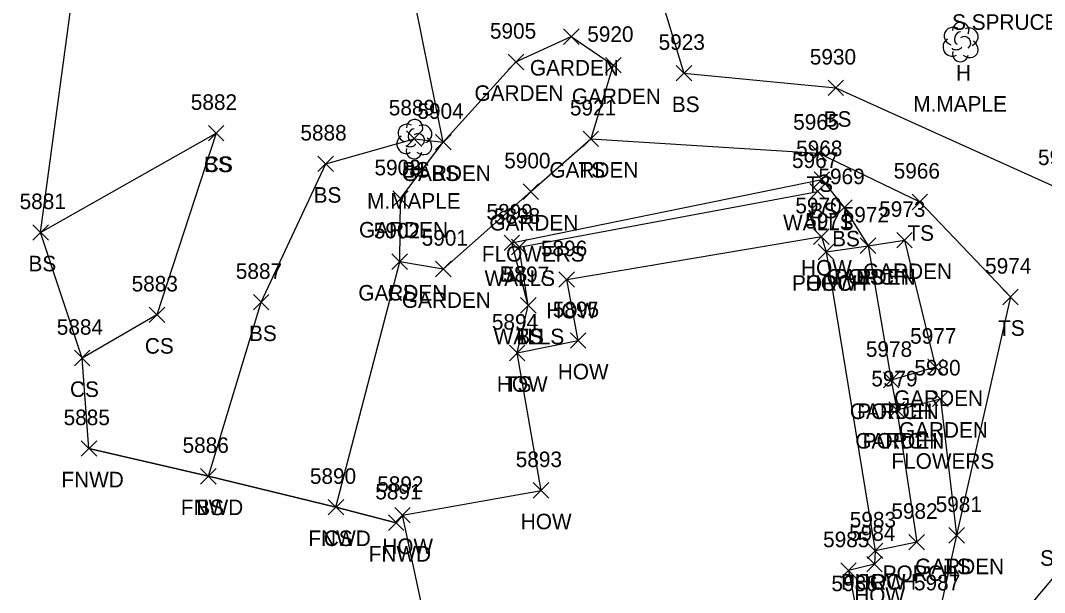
# Model space of a CAD drawing. Extents: x 1472233 to 1475777, y 540726 to 543442.
# Drawn here: x 1472259.4 to 1472391.2, y 541793.6 to 541867.2 of the extents above; entities that cross this region are included whole.
import ezdxf

# ---------------------------------------------------------------- set-up
doc = ezdxf.new("R2010")
doc.units = 0
for name, color, linetype in [('L_A', 7, 'Continuous'), ('L_C', 7, 'Continuous'), ('L_I', 7, 'Continuous'), ('L_TIC', 7, 'Continuous'), ('LAPB', 7, 'Continuous'), ('LBC', 7, 'Continuous'), ('LBF', 7, 'Continuous'), ('LELB', 7, 'Continuous'), ('LFNC', 7, 'Continuous'), ('LSOGP', 7, 'Continuous'), ('LTD', 7, 'Continuous'), ('LWS', 7, 'Continuous')]:
    doc.layers.add(name, color=color, linetype=linetype)

msp = doc.modelspace()

# ---------------------------------------------------------------- linework, layer by layer
at = {"layer": 'L_TIC'}
for points in [[(1472329.29, 541864.13), (1472331.29, 541866.13)], [(1472331.29, 541864.13), (1472329.29, 541866.13)], [(1472322.16, 541860.87), (1472324.16, 541862.87)], [(1472324.16, 541860.87), (1472322.16, 541862.87)], [(1472334.69, 541860.46), (1472336.69, 541862.46)], [(1472336.69, 541860.46), (1472334.69, 541862.46)], [(1472343.78, 541859.43), (1472345.78, 541861.43)], [(1472345.78, 541859.43), (1472343.78, 541861.43)], [(1472363.31, 541857.54), (1472365.31, 541859.54)], [(1472365.31, 541857.54), (1472363.31, 541859.54)], [(1472283.6, 541851.71), (1472285.6, 541853.71)], [(1472285.6, 541851.71), (1472283.6, 541853.71)], [(1472283.6, 541851.71), (1472285.6, 541853.71)], [(1472285.6, 541851.71), (1472283.6, 541853.71)], [(1472309.08, 541851), (1472311.08, 541853)], [(1472311.08, 541851), (1472309.08, 541853)], [(1472312.82, 541850.56), (1472314.82, 541852.56)], [(1472314.82, 541850.56), (1472312.82, 541852.56)], [(1472312.82, 541850.56), (1472314.82, 541852.56)], [(1472314.82, 541850.56), (1472312.82, 541852.56)], [(1472331.8, 541850.99), (1472333.8, 541852.99)], [(1472333.8, 541850.99), (1472331.8, 541852.99)], [(1472331.8, 541850.99), (1472333.8, 541852.99)], [(1472333.8, 541850.99), (1472331.8, 541852.99)], [(1472331.8, 541850.99), (1472333.8, 541852.99)], [(1472333.8, 541850.99), (1472331.8, 541852.99)], [(1472361.13, 541849.16), (1472363.13, 541851.16)], [(1472363.13, 541849.16), (1472361.13, 541851.16)], [(1472297.7, 541847.77), (1472299.7, 541849.77)], [(1472299.7, 541847.77), (1472297.7, 541849.77)], [(1472361.52, 541845.76), (1472363.52, 541847.76)], [(1472363.52, 541845.76), (1472361.52, 541847.76)], [(1472307.31, 541843.29), (1472309.31, 541845.29)], [(1472309.31, 541843.29), (1472307.31, 541845.29)], [(1472324.08, 541844.19), (1472326.08, 541846.19)], [(1472326.08, 541844.19), (1472324.08, 541846.19)], [(1472324.08, 541844.19), (1472326.08, 541846.19)], [(1472326.08, 541844.19), (1472324.08, 541846.19)], [(1472360.99, 541844.23), (1472362.99, 541846.23)], [(1472362.99, 541844.23), (1472360.99, 541846.23)], [(1472364.4, 541842.15), (1472366.4, 541844.15)], [(1472366.4, 541842.15), (1472364.4, 541844.15)], [(1472374.12, 541842.87), (1472376.12, 541844.87)], [(1472376.12, 541842.87), (1472374.12, 541844.87)], [(1472261.02, 541838.94), (1472263.02, 541840.94)], [(1472263.02, 541838.94), (1472261.02, 541840.94)], [(1472361.46, 541838.4), (1472363.46, 541840.4)], [(1472363.46, 541838.4), (1472361.46, 541840.4)], [(1472372.15, 541837.95), (1472374.15, 541839.95)], [(1472374.15, 541837.95), (1472372.15, 541839.95)], [(1472321.64, 541837.6), (1472323.64, 541839.6)], [(1472323.64, 541837.6), (1472321.64, 541839.6)], [(1472322.59, 541837.06), (1472324.59, 541839.06)], [(1472324.59, 541837.06), (1472322.59, 541839.06)], [(1472367.46, 541837.23), (1472369.46, 541839.23)], [(1472369.46, 541837.23), (1472367.46, 541839.23)], [(1472367.46, 541837.23), (1472369.46, 541839.23)], [(1472369.46, 541837.23), (1472367.46, 541839.23)], [(1472367.46, 541837.23), (1472369.46, 541839.23)], [(1472369.46, 541837.23), (1472367.46, 541839.23)], [(1472362.06, 541836.44), (1472364.06, 541838.44)], [(1472364.06, 541836.44), (1472362.06, 541838.44)], [(1472362.06, 541836.44), (1472364.06, 541838.44)], [(1472364.06, 541836.44), (1472362.06, 541838.44)], [(1472307.22, 541835.18), (1472309.22, 541837.18)], [(1472309.22, 541835.18), (1472307.22, 541837.18)], [(1472307.22, 541835.18), (1472309.22, 541837.18)], [(1472309.22, 541835.18), (1472307.22, 541837.18)], [(1472312.82, 541834.24), (1472314.82, 541836.24)], [(1472314.82, 541834.24), (1472312.82, 541836.24)], [(1472328.7, 541832.89), (1472330.7, 541834.89)], [(1472330.7, 541832.89), (1472328.7, 541834.89)], [(1472385.78, 541830.64), (1472387.78, 541832.64)], [(1472387.78, 541830.64), (1472385.78, 541832.64)], [(1472289.39, 541829.97), (1472291.39, 541831.97)], [(1472291.39, 541829.97), (1472289.39, 541831.97)], [(1472323.76, 541829.56), (1472325.76, 541831.56)], [(1472325.76, 541829.56), (1472323.76, 541831.56)], [(1472323.76, 541829.56), (1472325.76, 541831.56)], [(1472325.76, 541829.56), (1472323.76, 541831.56)], [(1472323.76, 541829.56), (1472325.76, 541831.56)], [(1472325.76, 541829.56), (1472323.76, 541831.56)], [(1472275.99, 541828.35), (1472277.99, 541830.35)], [(1472277.99, 541828.35), (1472275.99, 541830.35)], [(1472330.17, 541825.04), (1472332.17, 541827.04)], [(1472332.17, 541825.04), (1472330.17, 541827.04)], [(1472322.33, 541823.44), (1472324.33, 541825.44)], [(1472324.33, 541823.44), (1472322.33, 541825.44)], [(1472322.33, 541823.44), (1472324.33, 541825.44)], [(1472324.33, 541823.44), (1472322.33, 541825.44)], [(1472266.36, 541822.78), (1472268.36, 541824.78)], [(1472268.36, 541822.78), (1472266.36, 541824.78)], [(1472376.14, 541821.63), (1472378.14, 541823.63)], [(1472378.14, 541821.63), (1472376.14, 541823.63)], [(1472370.44, 541819.94), (1472372.44, 541821.94)], [(1472372.44, 541819.94), (1472370.44, 541821.94)], [(1472370.44, 541819.94), (1472372.44, 541821.94)], [(1472372.44, 541819.94), (1472370.44, 541821.94)], [(1472376.76, 541817.54), (1472378.76, 541819.54)], [(1472378.76, 541817.54), (1472376.76, 541819.54)], [(1472371.15, 541816.14), (1472373.15, 541818.14)], [(1472373.15, 541816.14), (1472371.15, 541818.14)], [(1472371.15, 541816.14), (1472373.15, 541818.14)], [(1472373.15, 541816.14), (1472371.15, 541818.14)], [(1472267.24, 541811.15), (1472269.24, 541813.15)], [(1472269.24, 541811.15), (1472267.24, 541813.15)], [(1472282.6, 541807.58), (1472284.6, 541809.58)], [(1472284.6, 541807.58), (1472282.6, 541809.58)], [(1472282.6, 541807.58), (1472284.6, 541809.58)], [(1472284.6, 541807.58), (1472282.6, 541809.58)], [(1472325.4, 541805.76), (1472327.4, 541807.76)], [(1472327.4, 541805.76), (1472325.4, 541807.76)], [(1472299.01, 541803.6), (1472301.01, 541805.6)], [(1472301.01, 541803.6), (1472299.01, 541805.6)], [(1472299.01, 541803.6), (1472301.01, 541805.6)], [(1472301.01, 541803.6), (1472299.01, 541805.6)], [(1472307.58, 541802.57), (1472309.58, 541804.57)], [(1472309.58, 541802.57), (1472307.58, 541804.57)], [(1472306.76, 541801.6), (1472308.76, 541803.6)], [(1472308.76, 541801.6), (1472306.76, 541803.6)], [(1472378.85, 541799.98), (1472380.85, 541801.98)], [(1472380.85, 541799.98), (1472378.85, 541801.98)], [(1472378.85, 541799.98), (1472380.85, 541801.98)], [(1472380.85, 541799.98), (1472378.85, 541801.98)], [(1472373.72, 541799.1), (1472375.72, 541801.1)], [(1472375.72, 541799.1), (1472373.72, 541801.1)], [(1472368.37, 541797.99), (1472370.37, 541799.99)], [(1472370.37, 541797.99), (1472368.37, 541799.99)], [(1472368.37, 541797.99), (1472370.37, 541799.99)], [(1472370.37, 541797.99), (1472368.37, 541799.99)], [(1472368.29, 541796.27), (1472370.29, 541798.27)], [(1472370.29, 541796.27), (1472368.29, 541798.27)], [(1472364.94, 541795.45), (1472366.94, 541797.45)], [(1472366.94, 541795.45), (1472364.94, 541797.45)], [(1472364.94, 541795.45), (1472366.94, 541797.45)], [(1472366.94, 541795.45), (1472364.94, 541797.45)]]:
    msp.add_lwpolyline(points, dxfattribs=at)
at = {"layer": 'LAPB'}
for points in [[(1472325.08, 541845.19), (1472313.82, 541835.24), (1472308.22, 541836.18), (1472308.31, 541844.29), (1472313.82, 541851.56), (1472323.16, 541861.87), (1472330.29, 541865.13), (1472335.69, 541861.46), (1472332.8, 541851.99)], [(1472325.08, 541845.19), (1472332.8, 541851.99)], [(1472368.46, 541838.23), (1472373.15, 541838.95), (1472377.14, 541822.63), (1472371.44, 541820.94)], [(1472372.15, 541817.14), (1472377.76, 541818.54), (1472379.85, 541800.98), (1472377.63, 541790.9), (1472370.44, 541783.48), (1472359.55, 541780.32), (1472351.63, 541774.43), (1472352.13, 541768.67), (1472357.13, 541764.64), (1472362.39, 541763.09), (1472366.61, 541755.49)]]:
    msp.add_lwpolyline(points, dxfattribs=at)
at = {"layer": 'LBC'}
msp.add_lwpolyline([(1472308.58, 541803.57), (1472326.4, 541806.76), (1472323.33, 541824.44), (1472331.17, 541826.04), (1472329.7, 541833.89), (1472362.46, 541839.4), (1472363.06, 541837.44), (1472369.37, 541798.99), (1472369.29, 541797.27), (1472365.94, 541796.45)], dxfattribs=at)
at = {"layer": 'LBF'}
for points in [[(1472363.06, 541837.44), (1472368.46, 541838.23), (1472371.44, 541820.94), (1472372.15, 541817.14), (1472374.72, 541800.1), (1472369.37, 541798.99)], [(1472365.94, 541796.45), (1472367.06, 541790.79), (1472346.23, 541787.05), (1472340.43, 541786.13), (1472338.94, 541785.78)]]:
    msp.add_lwpolyline(points, dxfattribs=at)
at = {"layer": 'LELB'}
for points in [[(1472340.41, 541874.83), (1472344.78, 541860.43), (1472364.31, 541858.54), (1472393.01, 541845.61), (1472400.41, 541826.82), (1472401.16, 541806.06)], [(1472283.6, 541808.58), (1472290.39, 541830.97), (1472298.7, 541848.77), (1472310.08, 541852), (1472313.82, 541851.56), (1472309.3, 541873.9)], [(1472262.02, 541839.94), (1472284.6, 541852.71)], [(1472284.6, 541852.71), (1472276.99, 541829.35), (1472267.36, 541823.78)], [(1472332.8, 541851.99), (1472362.13, 541850.16), (1472375.12, 541843.87), (1472386.78, 541831.64), (1472379.85, 541800.98)], [(1472324.76, 541830.56), (1472322.64, 541838.6), (1472362.52, 541846.76), (1472365.4, 541843.15), (1472368.46, 541838.23)], [(1472300.01, 541804.6), (1472308.22, 541836.18)], [(1472323.33, 541824.44), (1472324.76, 541830.56)], [(1472416.09, 541819.73), (1472401.16, 541806.06), (1472382.27, 541783.69), (1472367.78, 541772.81), (1472352.13, 541768.67)]]:
    msp.add_lwpolyline(points, dxfattribs=at)
at = {"layer": 'LFNC'}
msp.add_lwpolyline([(1472268.24, 541812.15), (1472283.6, 541808.58), (1472300.01, 541804.6), (1472307.76, 541802.6)], dxfattribs=at)
at = {"layer": 'LSOGP'}
msp.add_lwpolyline([(1472313.53, 541780.33), (1472308.58, 541803.57), (1472307.76, 541802.6), (1472300.01, 541804.6), (1472283.6, 541808.58), (1472268.24, 541812.15), (1472267.36, 541823.78), (1472262.02, 541839.94), (1472266.92, 541876.52), (1472281.94, 541900.48), (1472284.25, 541908.89), (1472297.47, 541919.99), (1472304.03, 541920.55), (1472310.58, 541921.11), (1472317.14, 541921.67), (1472324.94, 541927.35), (1472325.93, 541930.71), (1472367.22, 541932.19), (1472381.71, 541934.55), (1472393.27, 541941.1)], dxfattribs=at)
at = {"layer": 'LTD'}
for p, q in [((1472380.35, 541864.48), (1472380.35, 541864.48)), ((1472380.35, 541864.48), (1472380.35, 541864.48)), ((1472310.08, 541852), (1472310.08, 541852)), ((1472310.08, 541852), (1472310.08, 541852))]:
    msp.add_line(p, q, dxfattribs=at)
for centre in [(1472380.39, 541865.92), (1472310.13, 541853.43)]:
    msp.add_arc(centre, 1.05, 335.5272, 180.9563, dxfattribs=at)
for centre, major_axis, ratio, start_param, end_param in [((1472379.55, 541865.15), (1.21, -0.51), 0.895232, 1.570796, 4.712389), ((1472381.39, 541865.07), (-1.14, -0.48), 0.949671, 1.570796, 4.712389), ((1472380.14, 541864.94), (-0.208, -0.792), 0.645439, 3.141593, 6.283185), ((1472380.85, 541864.32), (-0.5, 0.667), 0.989748, 3.141593, 6.283185), ((1472379.26, 541863.78), (0.58, -1.04), 0.959034, 3.141593, 6.283185), ((1472379.89, 541863.73), (-0.625, -0.083), 0.423636, 0, 3.141593), ((1472381.35, 541863.65), (-1.09, 0.79), 0.841452, 1.570796, 4.712389), ((1472380.35, 541862.98), (0.26, 1.06), 0.942809, 1.570796, 4.712389), ((1472309.29, 541852.67), (1.21, -0.51), 0.895232, 1.570796, 4.712389), ((1472309.87, 541852.46), (-0.208, -0.792), 0.645439, 3.141593, 6.283185), ((1472311.12, 541852.58), (-1.14, -0.48), 0.949671, 1.570796, 4.712389), ((1472309, 541851.29), (0.58, -1.04), 0.959034, 3.141593, 6.283185), ((1472310.58, 541851.83), (-0.5, 0.667), 0.989748, 3.141593, 6.283185), ((1472311.08, 541851.17), (-1.09, 0.79), 0.841452, 1.570796, 4.712389), ((1472310.08, 541850.5), (0.26, 1.06), 0.942809, 1.570796, 4.712389), ((1472309.62, 541851.25), (-0.625, -0.083), 0.423636, 0, 3.141593)]:
    msp.add_ellipse(centre, major_axis=major_axis, ratio=ratio, start_param=start_param, end_param=end_param, dxfattribs=at)
at = {"layer": 'LWS'}
msp.add_lwpolyline([(1472324.76, 541830.56), (1472323.59, 541838.06), (1472361.99, 541845.23)], dxfattribs=at)

# ---------------------------------------------------------------- texts
at = {"layer": 'L_A'}
for s, p in [('GARDEN', (1472324.96, 541860.13)), ('H', (1472379.78, 541859.48)), ('GARDEN', (1472317.83, 541856.87)), ('GARDEN', (1472330.36, 541856.46)), ('BS', (1472343.22, 541855.43)), ('BS', (1472362.76, 541853.54)), ('CS', (1472283.04, 541847.71)), ('BS', (1472283.04, 541847.71)), ('GARDEN', (1472308.49, 541846.56)), ('BS', (1472308.52, 541847)), ('H', (1472309.51, 541847)), ('BS', (1472312.27, 541846.56)), ('GARDEN', (1472327.47, 541846.99)), ('GARDEN', (1472327.47, 541846.99)), ('TS', (1472331.21, 541846.99)), ('TS', (1472360.54, 541845.16)), ('BS', (1472297.14, 541843.77)), ('BS', (1472360.96, 541841.76)), ('GARDEN', (1472302.98, 541839.29)), ('GARDEN', (1472319.75, 541840.19)), ('GARDEN', (1472319.75, 541840.19)), ('WALLS', (1472357.53, 541840.23)), ('BS', (1472363.84, 541838.15)), ('TS', (1472373.53, 541838.87)), ('BS', (1472260.46, 541834.94)), ('HOW', (1472359.84, 541834.4)), ('GARDEN', (1472367.82, 541833.95)), ('WALLS', (1472319.13, 541833.06)), ('BS', (1472321.08, 541833.6)), ('GARDEN', (1472363.13, 541833.23)), ('PORCH', (1472364.08, 541833.23)), ('BS', (1472366.9, 541833.23)), ('PORCH', (1472358.68, 541832.44)), ('HOW', (1472360.44, 541832.44)), ('GARDEN', (1472302.89, 541831.18)), ('CS', (1472306.66, 541831.18)), ('GARDEN', (1472308.49, 541830.24)), ('HOW', (1472327.08, 541828.89)), ('TS', (1472385.19, 541826.64)), ('BS', (1472288.83, 541825.97)), ('WALLS', (1472320.31, 541825.56)), ('TS', (1472323.17, 541825.56)), ('BS', (1472323.2, 541825.56)), ('CS', (1472275.43, 541824.35)), ('HOW', (1472328.55, 541821.04)), ('CS', (1472265.8, 541818.78)), ('HOW', (1472320.71, 541819.44)), ('TS', (1472321.74, 541819.44)), ('GARDEN', (1472371.81, 541817.63)), ('GARDEN', (1472366.11, 541815.94)), ('PORCH', (1472367.06, 541815.94)), ('GARDEN', (1472372.43, 541813.54)), ('GARDEN', (1472366.82, 541812.14)), ('PORCH', (1472367.77, 541812.14)), ('FNWD', (1472264.7, 541807.15)), ('FNWD', (1472280.06, 541803.58)), ('BS', (1472282.04, 541803.58)), ('HOW', (1472323.79, 541801.76)), ('FNWD', (1472296.47, 541799.6)), ('CS', (1472298.45, 541799.6)), ('HOW', (1472305.97, 541798.57)), ('FNWD', (1472304.23, 541797.6)), ('GARDEN', (1472374.52, 541795.98)), ('TS', (1472378.26, 541795.98)), ('PORCH', (1472370.34, 541795.1)), ('PORCH', (1472364.99, 541793.99)), ('HOW', (1472366.75, 541793.99)), ('HOW', (1472366.68, 541792.27))]:
    msp.add_text(s, height=2, dxfattribs=at).set_placement(p)
at = {"layer": 'L_C'}
for s, p in [('S.SPRUCE', (1472379.27, 541866.01)), ('M.MAPLE', (1472374.28, 541855.48)), ('M.MAPLE', (1472304.02, 541843)), ('FLOWERS', (1472318.78, 541836.19)), ('FLOWERS', (1472318.78, 541836.19)), ('FLOWERS', (1472371.47, 541809.54)), ('S.CRAB APPLE', (1472390.6, 541797.06))]:
    msp.add_text(s, height=2, dxfattribs=at).set_placement(p)
at = {"layer": 'L_I'}
for s, p in [('5905', (1472319.82, 541864.87)), ('5920', (1472332.34, 541864.46)), ('5923', (1472341.52, 541863.43)), ('5930', (1472360.97, 541861.54)), ('5882', (1472281.34, 541855.71)), ('5882', (1472281.34, 541855.71)), ('5889', (1472306.81, 541855)), ('5889', (1472306.81, 541855)), ('5904', (1472310.49, 541854.56)), ('5904', (1472310.49, 541854.56)), ('5921', (1472330.11, 541854.99)), ('5921', (1472330.11, 541854.99)), ('5921', (1472330.11, 541854.99)), ('5965', (1472358.83, 541853.16)), ('5888', (1472295.44, 541851.77)), ('5968', (1472359.21, 541849.76)), ('5931', (1472390.32, 541848.61)), ('5903', (1472304.97, 541847.29)), ('5900', (1472321.66, 541848.19)), ('5900', (1472321.66, 541848.19)), ('5967', (1472358.68, 541848.23)), ('5969', (1472362.08, 541846.15)), ('5966', (1472371.76, 541846.87)), ('5881', (1472259.32, 541842.94)), ('5970', (1472359.11, 541842.4)), ('5973', (1472369.89, 541841.95)), ('5899', (1472319.37, 541841.6)), ('5898', (1472320.33, 541841.06)), ('5972', (1472365.2, 541841.23)), ('5972', (1472365.2, 541841.23)), ('5972', (1472365.2, 541841.23)), ('5971', (1472360.37, 541840.44)), ('5971', (1472360.37, 541840.44)), ('5902', (1472304.88, 541839.18)), ('5902', (1472304.88, 541839.18)), ('5901', (1472311.04, 541838.24)), ('5896', (1472326.38, 541836.89)), ('5887', (1472287.13, 541833.97)), ('5974', (1472383.52, 541834.64)), ('5897', (1472321.5, 541833.56)), ('5897', (1472321.5, 541833.56)), ('5897', (1472321.5, 541833.56)), ('5883', (1472273.73, 541832.35)), ('5895', (1472327.91, 541829.04)), ('5894', (1472320.07, 541827.44)), ('5894', (1472320.07, 541827.44)), ('5884', (1472264.1, 541826.78)), ('5977', (1472373.88, 541825.63)), ('5978', (1472368.18, 541823.94)), ('5978', (1472368.18, 541823.94)), ('5980', (1472374.42, 541821.54)), ('5979', (1472368.88, 541820.14)), ('5979', (1472368.88, 541820.14)), ('5885', (1472264.98, 541815.15)), ('5886', (1472280.28, 541811.58)), ('5886', (1472280.28, 541811.58)), ('5893', (1472323.14, 541809.76)), ('5890', (1472296.66, 541807.6)), ('5890', (1472296.66, 541807.6)), ('5892', (1472305.32, 541806.57)), ('5891', (1472305.07, 541805.6)), ('5981', (1472377.16, 541803.98)), ('5981', (1472377.16, 541803.98)), ('5982', (1472371.46, 541803.1)), ('5983', (1472366.11, 541801.99)), ('5983', (1472366.11, 541801.99)), ('5984', (1472366.03, 541800.27)), ('5985', (1472362.68, 541799.45)), ('5985', (1472362.68, 541799.45)), ('5986', (1472363.75, 541793.79)), ('5987', (1472374.37, 541793.9))]:
    msp.add_text(s, height=2, dxfattribs=at).set_placement(p)

doc.saveas('drawing.dxf')
